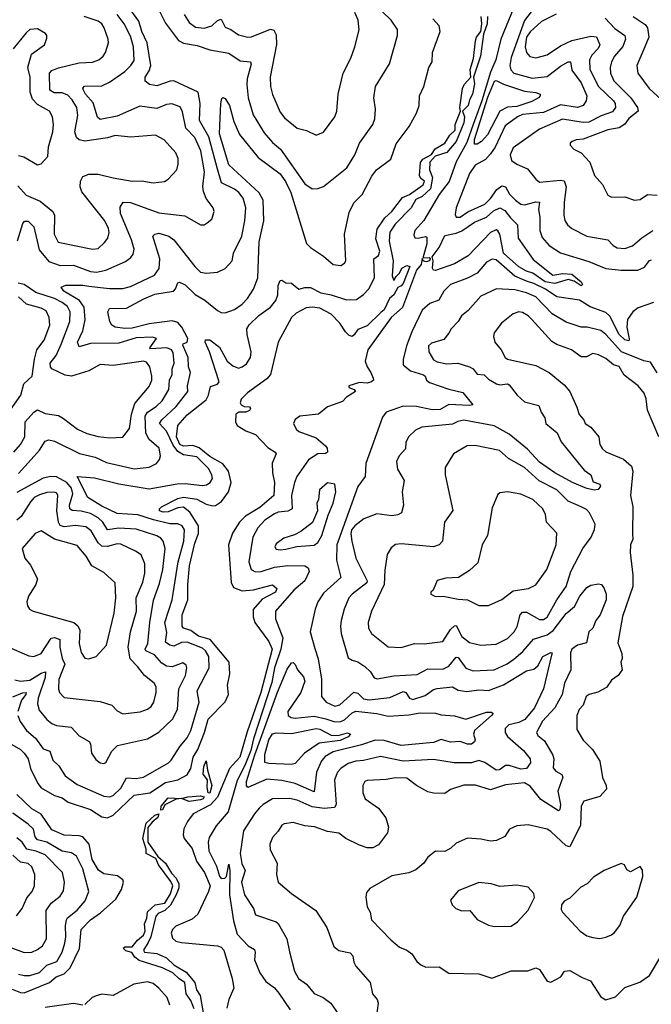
# Model space of a CAD drawing. Extents: x 1245515 to 1420776, y 606314 to 671314.
# Tile 348 of 385: x 1398961 to 1402294, y 628439 to 633638. Entities that reach past the tile are written whole.
import ezdxf

# ---------------------------------------------------------------- set-up
doc = ezdxf.new("R2010")
doc.units = 0

msp = doc.modelspace()

# ---------------------------------------------------------------- linework, layer by layer
at = {"layer": '0CON10XD'}
for points in [[(1399699.7, 633679.7), (1399730.1, 633620.1), (1399798.7, 633528.7), (1399825, 633513.1), (1399898.2, 633501.8), (1399965, 633478.8), (1400065, 633460.7), (1400125, 633420.5), (1400178.6, 633415), (1400182.4, 633402.4), (1400161.8, 633325), (1400160, 633295), (1400166, 633225), (1400193.2, 633135), (1400251.1, 633041.1), (1400295, 632988.7), (1400337.3, 632955), (1400465, 632771.1), (1400505, 632744.4), (1400535, 632745.7), (1400565, 632757.5), (1400688.1, 632855), (1400729.6, 632925), (1400754.6, 632985), (1400824.5, 633085), (1400834.4, 633115), (1400838.9, 633165), (1400830, 633225), (1400839.2, 633285), (1400912.2, 633405), (1400954.4, 633555), (1400955, 633586.2), (1400922.2, 633635), (1400788.4, 633765)], [(1398955, 631242.3), (1399022.2, 631315), (1399066.2, 631365), (1399095, 631411.9), (1399115, 631418.9), (1399145, 631412.3), (1399277.4, 631347.4), (1399358.8, 631328.8), (1399419.4, 631299.4), (1399565, 631267.1), (1399645, 631274.6), (1399682.5, 631295), (1399699.4, 631315), (1399703.6, 631335), (1399697.9, 631375), (1399645, 631422), (1399626.7, 631455), (1399622.3, 631545), (1399635, 631564.8), (1399681.3, 631595), (1399713.6, 631625), (1399748.6, 631685), (1399751, 631735), (1399765.7, 631765), (1399766.3, 631795), (1399776.1, 631825), (1399770.5, 631880.5), (1399761.6, 631895), (1399737.5, 631905), (1399650.5, 631900.5), (1399648.2, 631905), (1399682.9, 631955), (1399662.2, 631962.2), (1399575, 631957.6), (1399485, 631930), (1399335, 631927.9), (1399275, 631910.9), (1399266.5, 631935), (1399294.3, 631995), (1399306.9, 632053.1), (1399300.6, 632120.6), (1399276, 632156), (1399193.8, 632205), (1399179.2, 632225), (1399205, 632236), (1399293.4, 632236.6), (1399325, 632230.2), (1399435, 632217.8), (1399505, 632218.8), (1399545, 632229.8), (1399671.8, 632288.2), (1399696.5, 632323.5), (1399700.8, 632375), (1399664.3, 632495), (1399673.8, 632505), (1399695, 632510.9), (1399748, 632495), (1399775, 632475.5), (1399885, 632334.5), (1399915, 632305.4), (1399945, 632298.7), (1400004.5, 632305.5), (1400045, 632324.3), (1400082.9, 632365), (1400090, 632405), (1400132.7, 632495), (1400149.1, 632575), (1400155.3, 632645), (1400140.7, 632695), (1400118.2, 632725), (1400095, 632742.9), (1400026.6, 632776.6), (1400003.2, 632855), (1399958.5, 633018.5), (1399909.3, 633105), (1399913.7, 633195), (1399902, 633255), (1399775, 633315.6), (1399755, 633314), (1399685, 633288.6), (1399645.3, 633295.3), (1399622.6, 633312.6), (1399623.5, 633335), (1399645, 633368.5), (1399652.4, 633395), (1399633.5, 633515), (1399606.1, 633575), (1399590, 633630), (1399527.5, 633715)], [(1401568.3, 633701.7), (1401500, 633535), (1401474.7, 633425.3), (1401445, 633360), (1401400.8, 633209.1), (1401354, 633084), (1401320.6, 632989.4), (1401265, 632886.7), (1401227.4, 632782.6), (1401174.4, 632715), (1401093.1, 632576.9), (1401046.8, 632525), (1401041.5, 632501.5), (1401046.9, 632486.9), (1401064.5, 632484.5), (1401103.4, 632493.4), (1401109.4, 632489.4), (1401110.3, 632455), (1401089.5, 632385), (1401090.8, 632380.8), (1401122.1, 632382.1), (1401127.9, 632375), (1401124, 632365), (1401105, 632358.6), (1401091.2, 632365), (1401085, 632377.5), (1401079.9, 632345), (1401054.5, 632315), (1400981, 632119), (1400922, 632065), (1400798.8, 631895), (1400784.4, 631835), (1400794.6, 631804.7), (1400814.8, 631775), (1400826, 631745), (1400827.5, 631735), (1400818.1, 631725), (1400795, 631719.2), (1400755, 631722.1), (1400697.5, 631705), (1400697.5, 631695), (1400726.7, 631685), (1400733.3, 631675), (1400685.2, 631644.8), (1400665, 631621.1), (1400585, 631594), (1400537.5, 631555), (1400440, 631545), (1400415, 631526.7), (1400406, 631505), (1400420.8, 631475), (1400435, 631464.4), (1400525, 631430.6), (1400575, 631387.9), (1400584, 631375), (1400586.2, 631355), (1400575, 631347.3), (1400534.6, 631345.4), (1400485, 631313.1), (1400424.1, 631225.9), (1400410.8, 631195), (1400395.9, 631125), (1400399.4, 631055), (1400376.2, 631043.8), (1400325, 631037.1), (1400305, 631028.6), (1400255.4, 630995), (1400217.2, 630955), (1400191.9, 630905), (1400170, 630775), (1400182.9, 630735), (1400205, 630722.4), (1400235, 630725.2), (1400305, 630748.1), (1400375.6, 630755.6), (1400465, 630754.6), (1400483.7, 630743.7), (1400489.1, 630725), (1400465.5, 630674.5), (1400407.6, 630625), (1400311.6, 630515), (1400311.3, 630475), (1400349.2, 630375), (1400339.5, 630315), (1400306.3, 630215), (1400292, 630138), (1400195, 629840.6), (1400181.2, 629778.8), (1400150, 629700), (1400108.9, 629621.1), (1400061.9, 629455), (1399998.7, 629381.3), (1399960.2, 629319.8), (1399955.3, 629294.8), (1399959.3, 629249.3), (1399998.8, 629168.8), (1400015, 629115.7), (1400025, 629103.3), (1400043.3, 629105), (1400052.5, 629115), (1400065, 629180), (1400070, 629145), (1400068.1, 629018.1), (1400090.1, 628880.1), (1400109.1, 628809.1), (1400167.6, 628747.6), (1400199.5, 628729.5), (1400204.2, 628715), (1400200, 628675), (1400228.2, 628605), (1400259.4, 628559.4), (1400305, 628526.2), (1400328.7, 628498.7), (1400389.2, 628410.8)], [(1401695.1, 633724.9), (1401625, 633634.1), (1401555, 633437.7), (1401548, 633395), (1401552.3, 633372.3), (1401568.2, 633355), (1401665, 633329.3), (1401745, 633338.1), (1401815, 633392.5), (1401855.4, 633415.4), (1401867.8, 633415), (1401875, 633371.1), (1401924.7, 633304.7), (1401953.3, 633235), (1401950.6, 633209.4), (1401935.2, 633184.8), (1401905, 633174), (1401815, 633188.7), (1401725, 633148.1), (1401615, 633137), (1401588.5, 633125), (1401522.9, 633077.1), (1401469.5, 632965), (1401445, 632929.6), (1401420.1, 632899.9), (1401365, 632869.8), (1401335, 632825.3), (1401264.7, 632645), (1401259.5, 632609.5), (1401265.3, 632595.3), (1401285, 632594.8), (1401326.7, 632623.3), (1401415, 632663), (1401446.4, 632693.6), (1401479.6, 632740.4), (1401505, 632760.9), (1401525, 632755.4), (1401546.4, 632716.4), (1401577.9, 632685), (1401605, 632664), (1401625, 632659.7), (1401685.4, 632675.4), (1401704.2, 632674.2), (1401699.5, 632635), (1401706.5, 632595), (1401705.3, 632525), (1401717.6, 632487.6), (1401754.5, 632445), (1401815, 632407.3), (1401965, 632360.4), (1402055, 632324.7), (1402135.2, 632315.2), (1402223.3, 632315), (1402259.1, 632330.9), (1402285, 632365.7), (1402295, 632369.4)], [(1398950.9, 629965), (1398962.7, 629932.7), (1398996.1, 629885), (1399044.7, 629845), (1399085, 629787.3), (1399119.4, 629775), (1399135, 629728.9), (1399168.3, 629698.3), (1399201.1, 629645), (1399265, 629599.6), (1399405, 629538.2), (1399435, 629534.6), (1399455, 629541.8), (1399495, 629581.2), (1399525, 629634.6), (1399575, 629631), (1399615, 629639.4), (1399745.7, 629714.3), (1399761.2, 629728.8), (1399808.1, 629801.9), (1399845, 629846.5), (1399863.9, 629885), (1399907.8, 630035), (1399897.7, 630095), (1399960.6, 630215), (1399958.7, 630275), (1399941.2, 630305), (1399925, 630319), (1399845, 630351.1), (1399815, 630350.4), (1399775, 630331), (1399753.3, 630335), (1399731.1, 630351.1), (1399737.4, 630402.6), (1399727.4, 630455), (1399765.7, 630575), (1399796.5, 630775), (1399827, 630885), (1399831.1, 630945), (1399818.9, 630965), (1399795, 630976.7), (1399753.3, 630976.7), (1399666.6, 630996.6), (1399585, 631023.9), (1399475, 631030.5), (1399395, 631069.5), (1399320, 631115), (1399264.5, 631225.5), (1399355, 631218.9), (1399485, 631187.1), (1399645, 631161), (1399792.7, 631187.3), (1399835, 631188.6), (1399925, 631178.4), (1399947.3, 631182.7), (1399966.3, 631193.7), (1399978.5, 631215), (1399975.4, 631235), (1399957.5, 631267.5), (1399895, 631329.8), (1399825, 631339.6), (1399795, 631358.7), (1399770.6, 631390.6), (1399735.4, 631465.4), (1399698.4, 631505), (1399711.9, 631525), (1399786.7, 631595), (1399848.8, 631675), (1399846.4, 631705), (1399862, 631775), (1399852.7, 631805), (1399850.6, 631855), (1399821.3, 631918.7), (1399823.6, 631926.4), (1399845, 631935.6), (1399849, 631955), (1399817.3, 632015), (1399795, 632038.7), (1399765, 632048.7), (1399645, 632031.4), (1399555, 632008.8), (1399515, 632007.2), (1399464, 632015), (1399448.1, 632025), (1399437.1, 632045), (1399426, 632095), (1399435, 632113.3), (1399525, 632115.3), (1399615.7, 632164.3), (1399675, 632188.4), (1399772.5, 632205), (1399783.5, 632216.5), (1399795, 632248), (1399805, 632252.7), (1399835, 632237.3), (1399887.5, 632187.5), (1399937.5, 632157.5), (1400005, 632102.7), (1400025, 632091.5), (1400045, 632089.4), (1400095, 632106.9), (1400135, 632135.5), (1400163.6, 632165), (1400194.7, 632215.3), (1400216.9, 632275), (1400224.8, 632465), (1400248.8, 632575), (1400245.8, 632685), (1400224.4, 632724.4), (1400065, 632872.3), (1400015.3, 633035), (1400017.5, 633077.5), (1400022, 633195), (1400027.5, 633222.5), (1400032.5, 633227.5), (1400045, 633222.5), (1400069.1, 633185), (1400090.3, 633100.3), (1400121.4, 633031.4), (1400220.4, 632910.4), (1400335, 632824.4), (1400363.8, 632783.8), (1400392.1, 632725), (1400475, 632456), (1400496.2, 632435), (1400565, 632390), (1400614.5, 632344.5), (1400655, 632340.8), (1400675, 632352), (1400682.5, 632365), (1400675.2, 632504.8), (1400700.5, 632619.5), (1400725, 632671.1), (1400767.6, 632715), (1400818.9, 632811.1), (1400844.9, 632845.1), (1400919.4, 632900.6), (1400948.3, 632981.7), (1401016.7, 633073.3), (1401055.4, 633144.6), (1401068.6, 633185), (1401070.9, 633235), (1401094.4, 633285), (1401120.9, 633385), (1401138.2, 633415), (1401140, 633465), (1401179.6, 633575), (1401174.4, 633605), (1401141.7, 633641.7)], [(1398951.2, 632761.2), (1398995, 632711.8), (1399069.1, 632679.1), (1399135.4, 632625), (1399143.9, 632605), (1399143.2, 632505), (1399164, 632464), (1399345, 632425.5), (1399375, 632430.5), (1399409.1, 632460.9), (1399425.5, 632485), (1399433.6, 632515), (1399430, 632535), (1399409.6, 632575), (1399289.5, 632729.5), (1399280.8, 632755), (1399281.1, 632785), (1399295, 632809.1), (1399325, 632822), (1399375, 632822.1), (1399455, 632803.4), (1399555, 632785.4), (1399605, 632787.1), (1399665, 632776.5), (1399725, 632782.9), (1399743.8, 632795), (1399790, 632845), (1399797.8, 632875), (1399797.1, 632905), (1399784.3, 632935), (1399722.6, 633002.6), (1399678.5, 633028.5), (1399545, 633018.2), (1399465, 633027.1), (1399425, 633014.6), (1399305, 632996.9), (1399275, 633003.8), (1399260, 633015), (1399251.4, 633045), (1399268.2, 633131.8), (1399262.1, 633175), (1399238.6, 633215), (1399215, 633239), (1399185, 633251), (1399142, 633252), (1399119.4, 633265), (1399117.9, 633355), (1399130.6, 633369.4), (1399165, 633383.7), (1399275, 633409.5), (1399345.9, 633414.1), (1399379.2, 633425), (1399401.1, 633445), (1399414.5, 633465), (1399429.2, 633515), (1399428.2, 633535), (1399407.5, 633595), (1399394.5, 633615), (1399375, 633629.7), (1399302, 633655)], [(1399951.2, 632565), (1399975.7, 632585), (1399986.9, 632625), (1399981.9, 632645), (1399945, 632694.3), (1399930.8, 632730.8), (1399927, 632757), (1399935.6, 632835), (1399917.3, 632945), (1399885.8, 633015), (1399837.4, 633065), (1399820.8, 633150.9), (1399807.9, 633177.9), (1399763.1, 633193.1), (1399735, 633189.2), (1399685, 633168.2), (1399595, 633180.8), (1399475, 633128.9), (1399385, 633110), (1399372.3, 633122.3), (1399349.5, 633199.5), (1399308.2, 633245), (1399297.8, 633265), (1399294.4, 633275.6), (1399303.5, 633286.5), (1399395, 633289.1), (1399435, 633307.2), (1399515, 633363.4), (1399547.3, 633395), (1399565, 633423.1), (1399561.1, 633495), (1399545, 633551.1), (1399512.4, 633615), (1399475, 633665.6)], [(1401429.2, 633655), (1401427.5, 633615), (1401408.5, 633561.5), (1401392.2, 633445), (1401356.6, 633335), (1401360.5, 633299.5), (1401351.2, 633245), (1401334.2, 633215), (1401328.3, 633185), (1401298.6, 633155), (1401308.5, 633125), (1401305, 633093.1), (1401265, 632994.7), (1401215, 632937), (1401153.1, 632916.9), (1401126.4, 632885), (1401124.6, 632845), (1401140, 632805), (1401128.3, 632745), (1401085.7, 632704.3), (1401052, 632688), (1401026.9, 632645), (1400942.3, 632557.7), (1400915, 632515.7), (1400910.7, 632469.3), (1400931.4, 632365), (1400926.7, 632285), (1400935, 632260), (1400947.4, 632282.6), (1400965, 632298.8), (1400976.9, 632325), (1401005, 632340), (1401019.2, 632335), (1400984.3, 632245), (1400975, 632232.7), (1400956.2, 632223.8), (1400934.7, 632185), (1400912.1, 632165), (1400885, 632105.4), (1400867.6, 632092.4), (1400795, 632021.9), (1400745, 632001.2), (1400726.8, 631973.2), (1400715, 631965.8), (1400700.2, 631970.2), (1400679.7, 631989.7), (1400650, 632035), (1400605, 632082.8), (1400545, 632114.3), (1400505, 632120), (1400472.9, 632117.1), (1400420.9, 632089.1), (1400395.7, 632065), (1400325.3, 631934.7), (1400285.4, 631765), (1400265, 631741.1), (1400162.4, 631667.6), (1400129.7, 631635), (1400124.3, 631615), (1400130, 631605), (1400145, 631596.4), (1400173.4, 631593.4), (1400178.2, 631585), (1400174.4, 631575), (1400155, 631565.5), (1400117.5, 631565), (1400101.2, 631555), (1400100, 631515), (1400109.2, 631495), (1400155, 631466.7), (1400205, 631447.1), (1400269.8, 631379.8), (1400309.4, 631355), (1400314.4, 631345), (1400294.1, 631295.9), (1400294.7, 631245), (1400306, 631195), (1400302.1, 631125), (1400227.9, 631062.1), (1400153.4, 631016.6), (1400120.6, 630985), (1400083.2, 630926.8), (1400063.5, 630865), (1400076.3, 630666.3), (1400089.2, 630639.2), (1400135, 630621.8), (1400195, 630627.4), (1400295, 630654.4), (1400317.3, 630635), (1400311.1, 630615), (1400241.1, 630578.9), (1400193.7, 630523.6), (1400192.8, 630485), (1400201.8, 630455), (1400275.4, 630355.4), (1400292.6, 630315), (1400233.8, 630086.2), (1400161.2, 629878.8), (1400122.2, 629745), (1400069, 629685), (1400005, 629532.2), (1399967.4, 629492.6), (1399876, 629445), (1399846.6, 629405), (1399827.8, 629365), (1399823.1, 629335), (1399829.6, 629315), (1399871.4, 629261.4), (1399894.1, 629195), (1399935.8, 629135.8), (1399965.5, 629065), (1399957.9, 629035), (1399901.8, 628915), (1399871.5, 628888.5), (1399785, 628851.1), (1399767.1, 628835), (1399760, 628815), (1399768.1, 628788.1), (1399785, 628772.5), (1399814.7, 628765.3), (1400005, 628748.9), (1400025, 628740.3), (1400038.3, 628725), (1400082.1, 628575), (1400090.7, 628525), (1400064.4, 628465), (1400055, 628419.2)], [(1399980.3, 631070.3), (1399995, 631073.2), (1400025.6, 631094.4), (1400062.5, 631145), (1400077.2, 631195), (1400063.2, 631255), (1400033.7, 631293.7), (1399965, 631331.4), (1399907.6, 631377.6), (1399875, 631388.9), (1399825, 631386.2), (1399805.9, 631395), (1399788.8, 631435), (1399796.3, 631495), (1399845, 631550.9), (1399945, 631630.9), (1399957.7, 631655), (1399968.7, 631701.3), (1400005, 631712.9), (1400012.9, 631725), (1399962.2, 631885), (1399939.4, 631935), (1399942.1, 631947.9), (1399965, 631947.1), (1400015, 631908.6), (1400055.4, 631835), (1400085, 631809.6), (1400115, 631798.5), (1400135.4, 631804.6), (1400158.6, 631821.4), (1400178.5, 631855), (1400182.7, 631885), (1400160.6, 631975), (1400159.6, 632005), (1400172.8, 632027.2), (1400223.2, 632076.8), (1400285, 632120.3), (1400312.5, 632155), (1400323.8, 632185), (1400325.8, 632235), (1400335, 632260), (1400345, 632263.3), (1400365, 632248), (1400395, 632247.5), (1400435, 632215.8), (1400465.4, 632224.6), (1400495, 632223.2), (1400550, 632195), (1400605, 632184.7), (1400685, 632159.5), (1400739.3, 632160.7), (1400775, 632186.7), (1400803.6, 632216.4), (1400833.3, 632275), (1400830, 632375), (1400855, 632392.5), (1400861.1, 632415), (1400840.5, 632480.5), (1400848.1, 632531.9), (1400888.3, 632591.7), (1400925, 632624.2), (1400981.2, 632698.8), (1401018.1, 632715), (1401089.7, 632765), (1401097.1, 632785), (1401078.9, 632798.9), (1401070.3, 632815), (1401076.5, 632883.5), (1401089.4, 632900.6), (1401133.7, 632926.3), (1401153.9, 632956.1), (1401205.5, 632985), (1401231.3, 633028.6), (1401258.7, 633055), (1401259.3, 633085), (1401286.7, 633155), (1401284.3, 633175), (1401298.1, 633275), (1401307.5, 633295), (1401342.5, 633335), (1401338.7, 633375), (1401356.7, 633433.3), (1401366.4, 633526.4), (1401372.2, 633545), (1401394.2, 633575.8), (1401400.2, 633615), (1401396.4, 633655)], [(1399828.5, 633665), (1399855, 633622.7), (1399888.3, 633598.3), (1399935, 633593.6), (1399975, 633605.8), (1400005, 633634.1), (1400025, 633641.2), (1400045, 633598.5), (1400075, 633586.1), (1400115, 633557.6), (1400165, 633545.4), (1400185, 633546.8), (1400285, 633587.8), (1400302.8, 633582.8), (1400315, 633557.5), (1400316.1, 633506.1), (1400283.3, 633335), (1400284, 633285), (1400295, 633242.5), (1400335, 633150), (1400358.8, 633118.8), (1400425, 633064.4), (1400475, 633052.9), (1400525, 633028), (1400565, 633043.8), (1400624.4, 633125.6), (1400634.2, 633155), (1400642, 633245), (1400667.5, 633355), (1400708.6, 633435), (1400729.1, 633495), (1400752.1, 633585), (1400746.5, 633635), (1400729.5, 633675)], [(1401792.7, 633667.3), (1401715, 633628.2), (1401655, 633574), (1401634.9, 633545.1), (1401629.4, 633495), (1401635, 633464.2), (1401653.6, 633443.6), (1401685, 633436.8), (1401745, 633452.2), (1401815, 633499.2), (1401875, 633528.2), (1401975, 633550), (1402005, 633547.1), (1402022.9, 633505), (1402014, 633485), (1401980.3, 633449.7), (1401967.4, 633425), (1401970, 633375), (1402016.1, 633285), (1402095, 633208.9), (1402103.5, 633195), (1402105.3, 633175), (1402089.4, 633150.6), (1402029.3, 633130.7), (1401965, 633097.1), (1401935, 633095.2), (1401825, 633111.8), (1401705, 633059.7), (1401565, 632961.8), (1401549.3, 632925), (1401556.7, 632895), (1401585, 632874.5), (1401640.6, 632850.6), (1401685.5, 632795), (1401705, 632780.7), (1401815, 632791.1), (1401835, 632786.2), (1401845.3, 632755), (1401833.9, 632675), (1401832.9, 632605), (1401837.9, 632577.9), (1401852.2, 632555), (1401874.3, 632535), (1401954.7, 632494.7), (1402065.8, 632475.8), (1402092.9, 632445), (1402115, 632433.5), (1402155, 632430), (1402195, 632443.3), (1402244, 632486), (1402302.1, 632525)], [(1402050.5, 633645), (1402101.9, 633591.9), (1402155.3, 633555), (1402158.8, 633535), (1402145, 633496.5), (1402099.7, 633445), (1402083.6, 633415), (1402077.4, 633385), (1402079.5, 633355), (1402097.1, 633315), (1402186.2, 633225), (1402221, 633175), (1402225.3, 633155), (1402175, 633115.3), (1402154.1, 633085.9), (1402125, 633067.5), (1402065, 633055.9), (1401935, 633006.8), (1401897, 633003), (1401876.2, 632995), (1401866.2, 632985), (1401866.2, 632975), (1401886.2, 632955), (1401925, 632934.4), (1401970, 632885), (1401994.4, 632815), (1402037.6, 632767.6), (1402065, 632711.2), (1402085, 632700.6), (1402155, 632703.3), (1402205, 632684.2), (1402235, 632688.6), (1402275, 632714.4), (1402325, 632711.8)], [(1402199.5, 633655), (1402261.7, 633611.7), (1402273.9, 633593.9), (1402281.4, 633545), (1402259.7, 633495), (1402218.2, 633395), (1402222.9, 633355), (1402283.8, 633273.8), (1402346.3, 633216.3)], [(1398955, 632920.7), (1398983.5, 632913.5), (1399055, 632872), (1399075, 632876.2), (1399108.6, 632915), (1399113.6, 632966.4), (1399136.2, 633045), (1399140, 633085), (1399134.4, 633124.4), (1399118.6, 633155), (1399055, 633189.1), (1399027.8, 633217.8), (1399015.4, 633255), (1399016.4, 633335), (1399004.4, 633385), (1399022.5, 633455), (1399091.2, 633505), (1399105, 633540), (1399103.3, 633555), (1399096.7, 633565), (1399055, 633590), (1399015, 633585.7), (1398995, 633569.2), (1398926.8, 633483.2)], [(1401375, 632980), (1401361.1, 632981.1), (1401361.3, 633005), (1401432, 633228), (1401467.2, 633312.8), (1401475, 633317.5), (1401515, 633297), (1401625, 633261.1), (1401685, 633253.6), (1401708, 633245), (1401708, 633235), (1401699.2, 633225), (1401664.5, 633205), (1401585, 633179.4), (1401534.9, 633175.1), (1401495.8, 633155), (1401429.7, 633030.2), (1401397.8, 632995), (1401375, 632980)], [(1398949.1, 632470.9), (1398978.1, 632561.9), (1398985.7, 632574.3), (1399005, 632574.3), (1399035, 632544), (1399063.3, 632423.3), (1399115, 632361.2), (1399175, 632339.4), (1399245, 632341.1), (1399335, 632309.1), (1399365.7, 632304.3), (1399415.8, 632315), (1399519.4, 632360.6), (1399547.9, 632382.1), (1399559.7, 632400.3), (1399564.4, 632425.6), (1399551.2, 632475), (1399492.2, 632615), (1399491.3, 632648.7), (1399506.3, 632673.7), (1399545, 632671.9), (1399695, 632618.4), (1399832.8, 632602.8), (1399915, 632554.2), (1399935, 632554), (1399951.2, 632565)], [(1401925, 632233.2), (1401886.9, 632256.9), (1401855, 632265.6), (1401785.8, 632244.2), (1401735, 632253.9), (1401669.7, 632299.7), (1401635, 632309.5), (1401595, 632332.5), (1401515, 632404.3), (1401495.6, 632505.6), (1401485, 632523.5), (1401475, 632527.5), (1401445, 632514.7), (1401328.2, 632391.8), (1401255, 632348.1), (1401155, 632313.6), (1401145, 632315.4), (1401139.8, 632325), (1401143.3, 632365), (1401137, 632385), (1401175.1, 632435), (1401205, 632498.9), (1401265, 632510.8), (1401295, 632523.3), (1401361.7, 632568.3), (1401425, 632594.5), (1401462.1, 632627.9), (1401495, 632644), (1401521.1, 632631.1), (1401551.1, 632591.1), (1401588, 632555), (1401592.1, 632485), (1401671, 632371), (1401775, 632288.6), (1401826.9, 632296.9), (1401875.5, 632295), (1401925, 632252.9), (1401931.2, 632238.8), (1401925, 632233.2)], [(1402305.3, 632145), (1402225, 632115.7), (1402197.5, 632095), (1402169, 632055), (1402165.3, 632015), (1402177.7, 631952.3), (1402175, 631941.9), (1402155, 631946.7), (1402124.5, 631975), (1402075, 632071.6), (1402055, 632092.3), (1401971.4, 632121.4), (1401915, 632156.9), (1401795, 632174.5), (1401735.8, 632215), (1401675, 632245.4), (1401635, 632258), (1401573.6, 632283.6), (1401475, 632369.7), (1401455, 632374), (1401425, 632356.9), (1401375, 632299.4), (1401325, 632273.4), (1401235, 632239.5), (1401199.1, 632205), (1401172.7, 632157.3), (1401125, 632139.3), (1401085, 632104.5), (1401030.4, 631989.6), (1401002.8, 631915), (1400984.1, 631844.1), (1400985.6, 631815.6), (1401023.8, 631783.8), (1401092.2, 631762.2), (1401101.1, 631755), (1401107.3, 631735), (1401122.9, 631722.9), (1401225, 631687.1), (1401299.1, 631669.1), (1401353.3, 631605), (1401335, 631600.4), (1401225, 631605.6), (1401180.6, 631579.4), (1401137.5, 631577.5), (1401054.8, 631595.2), (1400985, 631596.8), (1400895, 631566.2), (1400875, 631539.6), (1400788.2, 631295), (1400783.4, 631226.6), (1400745, 631173.2), (1400635.1, 630865), (1400633.5, 630785), (1400656.4, 630693.6), (1400565, 630610.7), (1400535, 630564), (1400519.6, 630525), (1400493.8, 630405), (1400518.1, 630318.1), (1400536.8, 630263.2), (1400554, 630156), (1400553.9, 630065), (1400578.2, 630035), (1400625, 630013), (1400649.8, 630020.2), (1400725, 630086.6), (1400745, 630082.3), (1400775, 630052.6), (1400805, 630047.1), (1400915, 630058.4), (1400985, 630090), (1400998.2, 630085), (1401019.1, 630055), (1401035, 630049.2), (1401100.6, 630069.4), (1401145, 630102.2), (1401165, 630107.3), (1401245, 630116.2), (1401275, 630097.7), (1401321.3, 630091.3), (1401385, 630098.8), (1401435, 630096.7), (1401515, 630126.2), (1401635, 630200), (1401675, 630208.8), (1401695, 630227.2), (1401722.5, 630275), (1401765, 630297.5), (1401771.4, 630295), (1401766.9, 630283.1), (1401724.9, 630105.1), (1401677.2, 630005), (1401626.3, 629943.7), (1401595, 629926.7), (1401542.9, 629915), (1401523.3, 629895), (1401522.9, 629875), (1401535, 629853.8), (1401620, 629780), (1401654.8, 629735), (1401656.7, 629715), (1401635, 629683.7), (1401605, 629680.5), (1401545, 629700), (1401525, 629701), (1401492.7, 629677.3), (1401475, 629675.2), (1401415, 629715.9), (1401385, 629727.4), (1401345, 629714.3), (1401254.3, 629714.3), (1401145, 629731.2), (1400985, 629723), (1400865, 629747.9), (1400775, 629726.2)], [(1398930.4, 631355), (1398965.9, 631395), (1398987.4, 631435), (1398989.7, 631515), (1399035, 631566), (1399055, 631577.3), (1399095, 631559.1), (1399165, 631548.5), (1399193, 631533), (1399265.3, 631475.3), (1399315, 631453.8), (1399375, 631437.7), (1399435, 631430), (1399505, 631433.3), (1399539.9, 631480.1), (1399550.8, 631555), (1399568.6, 631611.4), (1399645, 631700.6), (1399657.8, 631735), (1399658.5, 631755), (1399647.5, 631805), (1399629.9, 631829.9), (1399615.2, 631835.2), (1399455, 631811.8), (1399385, 631816.9), (1399326.2, 631783.8), (1399235, 631755.3), (1399200.7, 631760.7), (1399130, 631795), (1399122.8, 631805), (1399121.6, 631825), (1399152.7, 631865), (1399182.4, 631927.6), (1399226, 632045), (1399227.5, 632095), (1399212.9, 632122.8), (1399185.1, 632145.1), (1399143.8, 632165), (1399046.9, 632196.9), (1398985, 632240), (1398952.9, 632247.1)], [(1398879.5, 631530.5), (1398966.8, 631655), (1398982.2, 631715), (1399027.1, 631755), (1399038.4, 631845), (1399052, 631895), (1399090, 631945), (1399120, 632025), (1399117.3, 632065), (1399100.7, 632100.7), (1399075, 632115.3), (1398996.4, 632136.4), (1398955, 632174.7)], [(1402325, 631773.8), (1402289.6, 631829.6), (1402255, 631837.1), (1402136.5, 631885), (1402055, 631975.3), (1402027.3, 631997.3), (1401955.4, 632014.6), (1401925, 632014.6), (1401845, 632040), (1401770.9, 632085), (1401684.1, 632174.1), (1401635.1, 632195.1), (1401575, 632211.1), (1401477.4, 632217.4), (1401395, 632177.3), (1401327.6, 632102.4), (1401291.9, 632075), (1401275.9, 632044.1), (1401238.6, 632005), (1401225, 631982), (1401200.2, 631949.8), (1401135, 631929.4), (1401119.2, 631915), (1401120, 631885), (1401145, 631841.9), (1401165, 631830.5), (1401215, 631820.9), (1401273.5, 631823.5), (1401334.4, 631805), (1401354.4, 631795), (1401375, 631766.2), (1401412.7, 631762.7), (1401435, 631740.4), (1401476.9, 631715), (1401495, 631709.8), (1401535, 631714.6), (1401545, 631709.5), (1401586.5, 631655), (1401625, 631620.5), (1401700.8, 631600.8), (1401713.3, 631565), (1401732.3, 631535), (1401737.8, 631505), (1401797.2, 631457.3), (1401819.2, 631409.2), (1401907.7, 631297.7), (1401939.9, 631259.9), (1401975.5, 631235), (1401987.5, 631197.5), (1402022, 631185), (1402025.5, 631175), (1402013.2, 631156.8), (1401995, 631154.5), (1401955, 631162.7), (1401878.6, 631195), (1401784.8, 631244.8), (1401705, 631302.4), (1401640.7, 631370.7), (1401545, 631450), (1401465, 631494.3), (1401305, 631522.7), (1401273.2, 631516.8), (1401245, 631501.8), (1401083.6, 631486.4), (1401050.2, 631469.8), (1401012.9, 631435), (1400999.2, 631405), (1400997.9, 631372.1), (1400964.2, 631335), (1400950, 631305), (1400954.3, 631265), (1400989.4, 631205), (1400978.8, 631145), (1400986.2, 631075), (1400975.4, 631034.6), (1400957.2, 631022.8), (1400925, 631018.5), (1400845, 631028.1), (1400778, 631002), (1400729.2, 630965), (1400712.5, 630945), (1400708.2, 630925), (1400714.2, 630884.2), (1400734.6, 630795), (1400795.3, 630675), (1400792.5, 630665), (1400715.4, 630605), (1400698.7, 630585), (1400673.8, 630525), (1400658, 630465), (1400653.9, 630435), (1400657.9, 630397.9), (1400695, 630268), (1400715, 630255.6), (1400745, 630248.2), (1400782.9, 630222.9), (1400812.5, 630195), (1400832.5, 630162.5), (1400848.3, 630158.3), (1400935.9, 630174.1), (1401058.7, 630181.3), (1401115, 630210.5), (1401195, 630208.6), (1401225, 630225.3), (1401265, 630271.8), (1401275, 630270.5), (1401315, 630213.9), (1401355, 630200.6), (1401465, 630205.9), (1401533.1, 630236.9), (1401569.2, 630260.8), (1401617.1, 630302.9), (1401673, 630367), (1401745, 630389.8), (1401777.2, 630412.8), (1401845, 630502.8), (1401889.8, 630540.2), (1401916.9, 630595), (1401955, 630640.6), (1401975, 630652.9), (1402015, 630660), (1402031.2, 630655), (1402045.7, 630635), (1402055.6, 630605), (1402055.6, 630575.6), (1402025, 630496), (1402001.5, 630465), (1401986.5, 630425), (1401964.5, 630405), (1401951.5, 630348.5), (1401905, 630335.5), (1401875, 630314), (1401868.2, 630295), (1401869.5, 630205), (1401835.8, 630135), (1401824.8, 630075), (1401785.2, 630004.8), (1401719.6, 629935), (1401688.2, 629875), (1401695, 629858.5), (1401731.1, 629831.1), (1401774.5, 629755), (1401780, 629735), (1401777.1, 629687.1), (1401790.8, 629670.8), (1401822.2, 629652.2), (1401827.9, 629637.9), (1401801.2, 629565), (1401814.7, 629495), (1401812.5, 629467.5), (1401805, 629460.6), (1401711.4, 629521.4), (1401655, 629591.6), (1401625, 629609.5), (1401525, 629598.2), (1401445, 629571.9), (1401366.4, 629596.4), (1401305, 629596.7), (1401235, 629573.5), (1401205, 629552.7), (1401145, 629553.3), (1401115, 629561.9), (1401055, 629594.4), (1401005, 629632.9), (1400944.1, 629635.9), (1400895, 629626.1), (1400795, 629620.9), (1400782.9, 629615), (1400772.2, 629595), (1400771.1, 629555), (1400784.4, 629525), (1400855.4, 629475.4), (1400893.3, 629423.3), (1400907.8, 629375), (1400901.9, 629345), (1400855, 629281.9), (1400825, 629266.2), (1400795, 629265.4), (1400755, 629280), (1400681.9, 629315), (1400645, 629342.7), (1400585, 629351.3), (1400516.1, 629376.1), (1400465, 629382.3), (1400405, 629398.4), (1400357.1, 629392.9), (1400344.7, 629385.3), (1400325, 629352.9), (1400295, 629320.8), (1400280.5, 629285), (1400282.2, 629255), (1400320.5, 629185), (1400315.5, 629125.5), (1400325.7, 629085), (1400395, 629024.3), (1400524.5, 628934.5), (1400581.5, 628845), (1400619.2, 628745), (1400645, 628724), (1400705, 628710.8), (1400718.6, 628695), (1400725, 628662.5), (1400735, 628640), (1400810.5, 628555), (1400822.9, 628495), (1400846.9, 628465), (1400853.3, 628445), (1400842.6, 628367.4)], [(1402334.8, 631434.8), (1402275, 631575.7), (1402266.6, 631636.6), (1402256.3, 631666.3), (1402225.5, 631705.5), (1402150.7, 631760.7), (1402125, 631807.1), (1402095, 631815.3), (1402055, 631848.2), (1402015, 631868.9), (1401985, 631874.6), (1401952.6, 631857.4), (1401925, 631857.2), (1401873.1, 631895), (1401795, 631922.3), (1401769.5, 631939.5), (1401663.3, 632055), (1401644.3, 632075), (1401615, 632091.5), (1401595, 632095.4), (1401565.7, 632085), (1401502.9, 632035), (1401464.2, 631985), (1401462, 631965), (1401469.2, 631935), (1401501.4, 631895), (1401523.1, 631855), (1401535, 631845.7), (1401685, 631811.5), (1401755, 631774.6), (1401835, 631710.4), (1401864.7, 631674.7), (1401902.1, 631592.1), (1401913.3, 631553.3), (1401938.1, 631525), (1401945.7, 631505.7), (1401975, 631485.7), (1402018, 631435), (1402023.1, 631395), (1402035, 631374.2), (1402055, 631355.8), (1402147, 631317), (1402189.8, 631279.8), (1402197.1, 631255), (1402183.9, 631125), (1402196.4, 631065), (1402195, 630923.3), (1402197.7, 630895), (1402185.3, 630865), (1402183.1, 630825), (1402197.1, 630705), (1402196.5, 630645), (1402143.2, 630486.8), (1402117.3, 630347.3), (1402138, 630292), (1402140, 630265), (1402133.3, 630245), (1402140, 630205), (1402120, 630175), (1402085, 630150), (1402058.8, 630111.2), (1402013, 630087), (1401966.7, 630075), (1401951.4, 630065), (1401935, 630018.8), (1401913.3, 629995), (1401900.5, 629965), (1401900.9, 629890.9), (1401934.1, 629834.1), (1401984.1, 629784.1), (1402023.3, 629723.3), (1402037, 629637), (1402055.7, 629595), (1402057.1, 629575), (1402023.3, 629536.7), (1401937.7, 629512.3), (1401923.5, 629485), (1401921.4, 629385), (1401865, 629270.9), (1401845, 629275.4), (1401765, 629352.5), (1401745, 629364.6), (1401645, 629387.1), (1401585, 629382.5), (1401546.7, 629363.3), (1401522, 629325), (1401476.7, 629305), (1401445, 629301.2), (1401395, 629311.8), (1401325, 629315.7), (1401265, 629290), (1401236.3, 629263.7), (1401205, 629245.6), (1401155, 629248), (1401114.5, 629215.5), (1401094.2, 629185), (1401051.1, 629148.9), (1401015, 629133.3), (1400925, 629118.1), (1400809.7, 629050.3), (1400790.6, 629029.4), (1400788.6, 629005), (1400794.5, 628954.5), (1400810, 628925), (1400817.1, 628885), (1400920.2, 628780.2), (1400965, 628740.8), (1401005, 628726), (1401031.2, 628705), (1401056.2, 628665), (1401077.3, 628647.3), (1401105, 628636), (1401175, 628637.1), (1401225, 628603.3), (1401385, 628600), (1401452.1, 628577.9), (1401555, 628615.6), (1401643.1, 628616.9), (1401685, 628632), (1401705, 628624), (1401745, 628561.2), (1401763.9, 628556.1), (1401816.2, 628585), (1401836.7, 628615), (1401865, 628617.1), (1401930.2, 628580.2), (1401973.4, 628563.4), (1402028.3, 628478.3), (1402055, 628463.8), (1402105, 628478), (1402155, 628528), (1402233.6, 628556.4), (1402285, 628592), (1402345, 628692)], [(1400975, 630323.8), (1401044.5, 630344.5), (1401095, 630342.3), (1401194.6, 630355.4), (1401235, 630418.7), (1401255, 630437.7), (1401265, 630439.5), (1401295, 630382.1), (1401335, 630350), (1401395, 630335.5), (1401475, 630340.4), (1401535, 630370), (1401571.5, 630405), (1401585.9, 630434.1), (1401602.1, 630495), (1401615, 630510.3), (1401635, 630509.7), (1401705, 630470.7), (1401725, 630471.5), (1401745, 630483.1), (1401795.8, 630574.2), (1401845.8, 630645), (1401870, 630725), (1401933.2, 630845), (1401976.9, 630905), (1401994.5, 630945.5), (1401997.8, 630975), (1401967.5, 631035), (1401952.2, 631052.2), (1401925, 631065.8), (1401856.2, 631096.1), (1401795.3, 631155), (1401703.1, 631203.1), (1401625, 631272.7), (1401541, 631321), (1401493.1, 631363.1), (1401365, 631390), (1401321.7, 631388.3), (1401250.8, 631345), (1401206.4, 631273.6), (1401205.6, 631235), (1401247, 631047), (1401202.5, 630985), (1401191.8, 630885), (1401174, 630866), (1401145, 630854.6), (1400975, 630870.8), (1400943.9, 630866.1), (1400921.2, 630848.8), (1400900, 630815), (1400888.8, 630731.2), (1400884.7, 630655), (1400818.5, 630515), (1400800, 630455), (1400801.4, 630425), (1400817, 630397), (1400905, 630326.5), (1400975, 630323.8)], [(1398935, 630152.8), (1398965, 630145.8), (1399015, 630150.7), (1399075, 630188.4), (1399096.9, 630195), (1399095.8, 630165), (1399057.8, 630055), (1399055.3, 630025), (1399063, 629993), (1399103.4, 629943.4), (1399131.2, 629921.2), (1399155, 629911.8), (1399232.3, 629902.3), (1399275, 629856.7), (1399327, 629827), (1399335.5, 629815), (1399339.4, 629765), (1399362.6, 629732.6), (1399385, 629714.3), (1399405, 629710.8), (1399415, 629716), (1399447.9, 629775), (1399476.9, 629805), (1399635, 629840.5), (1399695, 629875.4), (1399767.1, 629945), (1399793.3, 629995), (1399800.3, 630105), (1399836, 630175), (1399843.6, 630215), (1399840.4, 630230.4), (1399822.1, 630242.1), (1399765, 630221.8), (1399735, 630224), (1399710.8, 630240.8), (1399672.7, 630285), (1399626.7, 630305), (1399623.2, 630315), (1399637.1, 630345), (1399647.1, 630455), (1399666.9, 630573.1), (1399699.5, 630660.5), (1399716, 630735), (1399728.1, 630845), (1399717.5, 630885), (1399705, 630901.2), (1399685, 630912.9), (1399575, 630947.8), (1399485, 630953.8), (1399425, 630944.8), (1399400.5, 630985), (1399375, 631008.5), (1399335, 631031.3), (1399285, 631043.7), (1399237, 631047), (1399226, 631055), (1399224.2, 631075), (1399241, 631135), (1399235.2, 631165), (1399210, 631195), (1399155, 631224.5), (1399125, 631226.7), (1399085, 631216.9), (1398945, 631142.1)], [(1400335, 630838.1), (1400365, 630843.1), (1400423.5, 630856.5), (1400515, 630864.1), (1400535, 630878.1), (1400555, 630914.1), (1400588.7, 631021.3), (1400615.6, 631085), (1400629.4, 631145), (1400624.3, 631185), (1400585, 631193.3), (1400544, 631156), (1400538.5, 631105), (1400529.6, 631085), (1400532.2, 631045), (1400506.4, 630983.6), (1400445, 630935.5), (1400412, 630918), (1400355, 630900.6), (1400315, 630871.2), (1400308, 630855), (1400315, 630842.5), (1400335, 630838.1)], [(1398895, 630328.2), (1399008.6, 630278.6), (1399035, 630276.1), (1399075, 630292.3), (1399127.7, 630372.3), (1399145, 630376.7), (1399173.1, 630365), (1399173, 630325), (1399184.4, 630265), (1399198.4, 630235), (1399167.6, 630155), (1399165.3, 630105.3), (1399170.9, 630085), (1399195, 630058.9), (1399385, 630038.1), (1399447.9, 630017.9), (1399475, 629988.1), (1399505, 629973.5), (1399596.4, 629983.6), (1399635, 629997.1), (1399655, 630011.5), (1399668.5, 630035), (1399681.3, 630085), (1399681.1, 630115), (1399671.2, 630135), (1399620, 630175), (1399582.6, 630222.6), (1399544.1, 630264.1), (1399533, 630325), (1399546.2, 630405), (1399577, 630515), (1399575.3, 630585), (1399611.1, 630668.9), (1399621.6, 630715), (1399620.9, 630765), (1399601.7, 630811.7), (1399572.6, 630832.6), (1399495, 630868.2), (1399475, 630870.6), (1399423.5, 630856.5), (1399395, 630858.7), (1399375.7, 630875), (1399338.9, 630938.9), (1399309.4, 630959.4), (1399255, 630966.9), (1399195, 630960.6), (1399175, 630966.7), (1399165.9, 630985), (1399157.7, 631045), (1399162.7, 631125), (1399157.1, 631137.1), (1399145, 631143.3), (1399105, 631141.6), (1399065, 631130), (1399038.2, 631115), (1399017.4, 631092.6), (1398968.9, 631015), (1398945, 630995.5)], [(1401435, 630544.4), (1401505, 630576.7), (1401565, 630622.5), (1401646.2, 630633.8), (1401685, 630653.3), (1401742.9, 630735), (1401791.9, 630865), (1401796.6, 630926.6), (1401741.4, 630985), (1401735.5, 631025), (1401721.1, 631055), (1401670, 631105), (1401605, 631133.5), (1401535, 631145.5), (1401495, 631139.2), (1401485, 631131.2), (1401455, 631060), (1401429.2, 630915), (1401401.5, 630865), (1401379.1, 630770.9), (1401335, 630729.2), (1401277.7, 630692.3), (1401210.5, 630689.5), (1401165, 630677.5), (1401142.5, 630625), (1401130, 630615), (1401130, 630605), (1401155, 630593.3), (1401195.7, 630594.3), (1401275, 630577.5), (1401325, 630575.6), (1401385, 630544.4), (1401435, 630544.4)], [(1398895.3, 629825.2), (1398964.4, 629785), (1398985.2, 629765.2), (1399005.4, 629735), (1399017.3, 629685), (1399057.4, 629605), (1399075, 629581.7), (1399145, 629542.6), (1399185, 629529.3), (1399216.7, 629506.7), (1399335, 629468.7), (1399395, 629429.2), (1399425, 629424), (1399455, 629437.1), (1399565.9, 629544.1), (1399648.5, 629555), (1399730.2, 629609.8), (1399795, 629625.3), (1399845, 629650.8), (1399864.2, 629685), (1399875.9, 629745), (1399900.4, 629785), (1399936.6, 629875), (1399954.8, 629945), (1400045, 630035.5), (1400062.8, 630075), (1400057.7, 630125), (1400069.5, 630185), (1400065.8, 630245.8), (1399966.7, 630365), (1399905, 630382.4), (1399865, 630412.5), (1399825.3, 630425.3), (1399818.2, 630435), (1399818.3, 630495), (1399847.7, 630575), (1399847.8, 630655), (1399857, 630755), (1399885.6, 630874.4), (1399905.5, 630925), (1399905.2, 630965), (1399858.2, 631038.2), (1399825, 631063.7), (1399795, 631061), (1399745, 631038.7), (1399717.8, 631037.8), (1399698.6, 631045), (1399698.6, 631055), (1399709.2, 631065), (1399795, 631109.4), (1399825, 631117.6), (1399895.6, 631105.6), (1399945, 631080.2), (1399980.3, 631070.3)], [(1399325, 630262.9), (1399365, 630276.2), (1399418.9, 630335), (1399460, 630505), (1399469.1, 630585), (1399465, 630664), (1399405, 630718.9), (1399341.2, 630755), (1399311.1, 630805), (1399265, 630861.1), (1399144.8, 630894.8), (1399075, 630938.5), (1399042.2, 630925), (1398973.8, 630845), (1398988.5, 630795), (1399018.4, 630758.4), (1399055.5, 630685), (1399045.5, 630655), (1399007.8, 630595), (1398999.2, 630565), (1399002.7, 630542.7), (1399013.3, 630525), (1399032.5, 630515), (1399247.5, 630455), (1399267.5, 630437.5), (1399279.2, 630415), (1399275.5, 630345), (1399285, 630296.2), (1399305, 630267.5), (1399325, 630262.9)], [(1400515, 629561.8), (1400414.6, 629604.6), (1400345, 629621.2), (1400265, 629628.3), (1400165, 629583.3), (1400158.2, 629595), (1400158.7, 629615), (1400202.7, 629757.3), (1400322.4, 630087.6), (1400372, 630208), (1400395, 630242.5), (1400405, 630244.4), (1400414.1, 630234.1), (1400427.6, 630205), (1400459.1, 630169.1), (1400466.4, 630145), (1400445.2, 630085), (1400375.5, 629985), (1400378.1, 629965), (1400393.8, 629953.8), (1400415, 629950), (1400515, 629961.1), (1400576, 629946), (1400625, 629930.4), (1400655, 629932.8), (1400675, 629942.1), (1400715, 629978.5), (1400735, 629986.3), (1400845.2, 629975.2), (1400905, 629960.2), (1401015, 629967.3), (1401075, 629978.9), (1401155, 629976.9), (1401185, 629968.5), (1401255, 629962.9), (1401315, 629945.3), (1401425, 629981.5), (1401451.7, 629981.7), (1401460, 629975), (1401451.1, 629965), (1401360.5, 629885), (1401355.6, 629865), (1401364.4, 629835), (1401361.9, 629825), (1401345, 629813.5), (1401325, 629813.4), (1401285, 629826.2), (1401235, 629823.7), (1401185, 629836.6), (1401145, 629822.2), (1400975, 629805.5), (1400885, 629832.7), (1400836.7, 629833.3), (1400765, 629809), (1400615, 629771.5), (1400572.7, 629747.3), (1400553.7, 629725), (1400527.4, 629665), (1400515, 629561.8)], [(1398925, 630062.4), (1398975, 630084.3), (1398995.2, 630085.2), (1398994, 630075), (1398970.8, 630045), (1398951.4, 629985)], [(1400393.9, 629706.1), (1400275, 629711), (1400255, 629716.7), (1400255, 629758.9), (1400276.5, 629835), (1400295, 629867.4), (1400315, 629873), (1400395, 629868.5), (1400525, 629896.3), (1400545, 629891.7), (1400605, 629859.6), (1400641.6, 629858.4), (1400691.8, 629871.8), (1400706.1, 629866.1), (1400695, 629850.8), (1400652.6, 629832.6), (1400541.5, 629818.5), (1400464.5, 629765), (1400415, 629710.9), (1400393.9, 629706.1)], [(1399965, 629554.7), (1399955.8, 629555.8), (1399949.5, 629585), (1399951.5, 629625), (1399930, 629655), (1399932.7, 629695), (1399945, 629724), (1399951.9, 629675), (1399975.2, 629595), (1399965, 629554.7)], [(1400775, 629726.2), (1400735, 629722.3), (1400695, 629710), (1400656.2, 629685), (1400638, 629665), (1400623.1, 629625), (1400630.8, 629495), (1400622.3, 629477.7), (1400567.2, 629472.7), (1400505, 629481.9), (1400425, 629516.7), (1400385, 629526.3), (1400295, 629524.1), (1400245.6, 629495), (1400225, 629474.5), (1400199.7, 629445), (1400142.6, 629355), (1400124.6, 629235), (1400132.9, 629182.9), (1400150.8, 629145), (1400131.2, 629085), (1400147.9, 629017.9), (1400195.6, 628945.6), (1400205, 628911.4), (1400314.5, 628874.5), (1400325, 628865.8), (1400370.5, 628785), (1400384.1, 628715.9), (1400411.4, 628615), (1400432, 628575), (1400474.2, 628545), (1400515, 628496.7), (1400562, 628475), (1400602.5, 628445), (1400636.2, 628396.2)], [(1398921.1, 628518.9), (1398965, 628501.9), (1398985, 628500.5), (1399118.8, 628555), (1399154, 628585), (1399195, 628600.6), (1399227.5, 628632.5), (1399276.3, 628733.7), (1399285.2, 628834.8), (1399335, 628885.8), (1399387.9, 628922.1), (1399468.5, 628995), (1399498.2, 629045), (1399508.6, 629085), (1399505.7, 629095.7), (1399476.9, 629116.9), (1399405, 629128.8), (1399377.5, 629147.5), (1399343.8, 629203.8), (1399328.4, 629285), (1399295, 629323.1), (1399275, 629329.3), (1399195, 629332), (1399130, 629360), (1399075, 629443.3), (1399025, 629471.2), (1398945, 629547.8)], [(1399705, 629463.8), (1399707.8, 629485), (1399745, 629528.9), (1399815, 629525.6), (1399847.5, 629535), (1399915, 629539.8), (1399935.4, 629535.4), (1399929.3, 629525), (1399915, 629518.1), (1399855, 629509.6), (1399815, 629525.6), (1399787.1, 629522.9), (1399727.1, 629492.9), (1399715, 629465.7), (1399705, 629463.8)], [(1398955, 628598.4), (1398985, 628590.8), (1399015, 628592.3), (1399065, 628608.1), (1399105, 628645.2), (1399156.7, 628665), (1399185, 628714.5), (1399198.6, 628761.4), (1399205.2, 628794.8), (1399202.5, 628855), (1399207.6, 628885), (1399214, 628896), (1399265, 628935.9), (1399306.8, 628985), (1399326.7, 629035), (1399294.3, 629155), (1399261.4, 629221.4), (1399235, 629239.2), (1399185, 629248.4), (1399104.9, 629294.9), (1399055, 629308), (1399043, 629323), (1399033.5, 629363.5), (1399005, 629390.8), (1398925, 629448.7)], [(1399881.9, 628415), (1399865, 628460), (1399840, 628495), (1399833.2, 628555), (1399803, 628573), (1399768.5, 628605), (1399715, 628631.7), (1399591.5, 628671.5), (1399568.6, 628688.6), (1399552.4, 628712.4), (1399521, 628721), (1399507.1, 628735), (1399516.6, 628743.4), (1399555, 628742.7), (1399582.1, 628777.9), (1399613.9, 628805), (1399622.9, 628825), (1399619.4, 628865), (1399632.2, 628895), (1399635, 628927.5), (1399675.6, 628965), (1399727.1, 628972.9), (1399756.7, 629023.3), (1399769.3, 629065), (1399758.4, 629088.4), (1399693.3, 629175), (1399678.7, 629208.7), (1399628.5, 629235), (1399628.3, 629258.3), (1399611, 629315), (1399628.2, 629395), (1399675, 629438.8), (1399695.6, 629445.6), (1399690.3, 629425), (1399659.8, 629400.2), (1399637.8, 629372.3), (1399637.8, 629295), (1399689.3, 629219.3), (1399730.8, 629185), (1399762.5, 629132.5), (1399787.1, 629105), (1399800.4, 629075), (1399800.6, 629055), (1399789.1, 629020.9), (1399756.9, 628963.1), (1399726.9, 628935), (1399690.9, 628919.1), (1399679.1, 628905), (1399653.8, 628795), (1399638.2, 628765), (1399613.6, 628725), (1399620, 628715), (1399685, 628707.8), (1399735, 628684.8), (1399775, 628647.3), (1399838.9, 628608.9), (1399885.3, 628555), (1399894.8, 628515), (1399912.9, 628485), (1399928.7, 628395)], [(1398875, 628753.7), (1398985, 628712.5), (1399025, 628713.8), (1399055, 628728.2), (1399081.4, 628748.6), (1399103.1, 628785), (1399100.6, 628935), (1399126.6, 628973.4), (1399175, 629010), (1399191.3, 629038.7), (1399196.8, 629085), (1399187.1, 629135), (1399095, 629227.7), (1399048.4, 629248.4), (1398998.3, 629258.3), (1398973.7, 629295), (1398945, 629318.1)], [(1398943.9, 628906.1), (1398974.7, 628945.3), (1398999.1, 629000.9), (1399026, 629035), (1399038.4, 629065), (1399041.5, 629125), (1399024.6, 629165), (1399005, 629182.9), (1398965, 629190.6), (1398925, 629226)], [(1402022.7, 628787.3), (1402055, 628793.9), (1402084.7, 628805.3), (1402100.8, 628819.2), (1402127.8, 628855), (1402147.5, 628905), (1402218.6, 629005), (1402249.2, 629115), (1402247.9, 629147.9), (1402235, 629166.2), (1402185, 629138.8), (1402165, 629150), (1402153.3, 629175), (1402135, 629182), (1402045, 629145.4), (1401989.5, 629110.5), (1401955.6, 629075), (1401923, 629057), (1401865, 629000), (1401835, 628983.8), (1401821.2, 628965), (1401819.3, 628939.3), (1401826.2, 628925), (1401918.6, 628825), (1401955, 628801.1), (1401985, 628791.8), (1402022.7, 628787.3)], [(1401465, 628850.6), (1401555, 628851.9), (1401587.5, 628875), (1401644.3, 628935.7), (1401677.5, 629002.5), (1401674, 629025), (1401645, 629057.5), (1401585, 629068.1), (1401495, 629061.4), (1401450, 629075), (1401385, 629082.5), (1401275, 629038), (1401235, 628990), (1401243.3, 628965), (1401263.3, 628945), (1401295, 628932), (1401337.5, 628935), (1401375, 628887.5), (1401435, 628856.9), (1401465, 628850.6)], [(1399753.8, 628435), (1399738.6, 628475), (1399695, 628525.3), (1399665, 628548.6), (1399635, 628557.7), (1399564, 628545), (1399455, 628485.7), (1399395, 628492.5), (1399365, 628483.8), (1399343.3, 628475), (1399305, 628438.2)], [(1399295, 628435.4), (1399245, 628444.1), (1399095, 628423.2)]]:
    msp.add_lwpolyline(points, dxfattribs=at)

doc.saveas('drawing.dxf')
